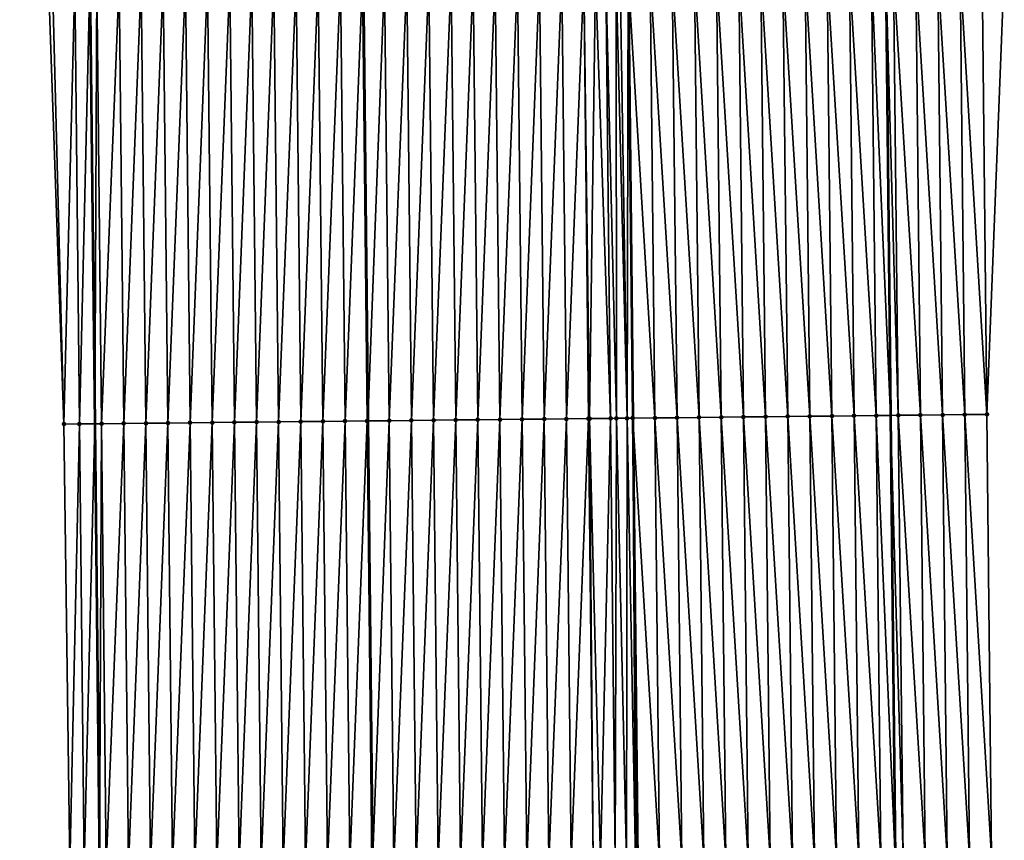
# Model space of a CAD drawing. Header units: feet. Extents: x 2007189 to 2022806, y 818621 to 837694.
# Tile 310 of 656: x 2011356 to 2011400, y 828628 to 828665. Entities that reach past the tile are written whole.
import ezdxf

# ---------------------------------------------------------------- set-up
doc = ezdxf.new("R2010")
doc.units = ezdxf.units.FT
doc.header["$MEASUREMENT"] = 0
for name, color, linetype, lineweight in [('EP_Travel Lane', 172, 'Continuous', 53), ('Road Shots', 141, 'Continuous', 100), ('Road X-Section', 40, 'Continuous', 13), ('STRIPING', 60, 'Continuous', 53)]:
    doc.layers.add(name, color=color, linetype=linetype, lineweight=lineweight)
doc.layers.add('I-77-MM17-21_SB-Surface-Border', color=7, linetype='Continuous')
doc.layers.add('I-77-MM17-21_SB-Surface-TIN', color=7, linetype='Continuous')

msp = doc.modelspace()

# ---------------------------------------------------------------- linework, layer by layer
at = {"layer": 'EP_Travel Lane'}
for points in [[(2011393.914893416, 828767.3816504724, 315.4839442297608), (2011394.126564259, 828747.3831386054, 315.3624302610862), (2011394.338235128, 828727.3846243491, 315.241375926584), (2011394.549908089, 828707.3859123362, 315.1546613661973), (2011394.761578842, 828687.3874090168, 315.0317053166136), (2011394.973251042, 828667.3887689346, 314.9325063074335), (2011395.18492275, 828647.3901753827, 314.8252060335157), (2011395.396594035, 828627.3916217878, 314.7109693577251), (2011395.58455164, 828607.3902502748, 314.5817992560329), (2011395.768281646, 828587.3914331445, 314.459898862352)], [(2011357.958739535, 828767.0027819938, 315.1930798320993), (2011358.170357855, 828747.0043111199, 315.064400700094), (2011358.381976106, 828727.005846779, 314.9345133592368), (2011358.593594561, 828707.0073631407, 314.8080536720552), (2011358.805216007, 828687.0085967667, 314.7306812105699), (2011359.016835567, 828667.0100087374, 314.6223357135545), (2011359.228457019, 828647.0112418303, 314.5451099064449), (2011359.440076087, 828627.0127003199, 314.4286762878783), (2011359.643103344, 828607.0194063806, 314.31470624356), (2011359.844690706, 828587.0207374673, 314.1977957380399)]]:
    msp.add_polyline3d(points, dxfattribs=at)
at = {"layer": 'I-77-MM17-21_SB-Surface-Border', "color": 3, "linetype": 'Continuous', "lineweight": -3}
for points in [[(2011398.268655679, 828767.4284774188, 315.3537378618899), (2011398.480310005, 828747.4299312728, 315.2381459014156), (2011399.69190534, 828727.4422504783, 315.0735015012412), (2011398.903618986, 828707.4328078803, 315.012427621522), (2011400.115215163, 828687.4450476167, 314.861600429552), (2011400.326870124, 828667.4464414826, 314.7564678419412), (2011399.538583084, 828647.4370634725, 314.6841787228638), (2011399.750237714, 828627.438488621, 314.5736068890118), (2011398.958411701, 828607.4260055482, 314.4802499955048), (2011400.165808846, 828587.4380073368, 314.3315114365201)], [(2011357.576866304, 828586.9976219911, 314.1428500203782), (2011357.281397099, 828606.9953811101, 314.2511620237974), (2011358.100770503, 828626.9987334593, 314.3925745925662), (2011357.841967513, 828646.9968249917, 314.5004213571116), (2011357.139997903, 828666.9904968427, 314.5612104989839), (2011357.086990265, 828686.9907498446, 314.6719368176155), (2011356.654640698, 828706.9872019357, 314.7455241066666), (2011355.840979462, 828726.9793895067, 314.8588295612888), (2011356.669635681, 828746.9886572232, 315.024594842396), (2011357.350865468, 828766.9964450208, 315.1763109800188)]]:
    msp.add_polyline3d(points, dxfattribs=at)
at = {"layer": 'I-77-MM17-21_SB-Surface-TIN', "color": 128, "linetype": 'Continuous', "lineweight": -3}
for points in [[(2011372.540100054, 828647.1508567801, 314.7656593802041), (2011373.328390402, 828667.1599220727, 314.8922991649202), (2011372.328445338, 828667.1494398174, 314.8748007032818)], [(2011372.540100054, 828647.1508567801, 314.7656593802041), (2011373.540044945, 828647.1613554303, 314.7803064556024), (2011373.328390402, 828667.1599220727, 314.8922991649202)], [(2011373.540044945, 828647.1613554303, 314.7803064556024), (2011374.328335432, 828667.1704076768, 314.9092153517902), (2011373.328390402, 828667.1599220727, 314.8922991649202)], [(2011373.540044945, 828647.1613554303, 314.7803064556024), (2011374.539989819, 828647.1718557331, 314.7946661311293), (2011374.328335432, 828667.1704076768, 314.9092153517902)], [(2011374.539989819, 828647.1718557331, 314.7946661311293), (2011375.328280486, 828667.1808909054, 314.9265445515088), (2011374.328335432, 828667.1704076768, 314.9092153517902)], [(2011374.539989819, 828647.1718557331, 314.7946661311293), (2011375.539934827, 828647.1823433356, 314.8112341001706), (2011375.328280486, 828667.1808909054, 314.9265445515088)], [(2011375.539934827, 828647.1823433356, 314.8112341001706), (2011376.328225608, 828667.1913678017, 314.9449747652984), (2011375.328280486, 828667.1808909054, 314.9265445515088)], [(2011375.539934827, 828647.1823433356, 314.8112341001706), (2011376.539879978, 828647.1928173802, 314.8301593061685), (2011376.328225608, 828667.1913678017, 314.9449747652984)], [(2011376.539879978, 828647.1928173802, 314.8301593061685), (2011377.328170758, 828667.2018419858, 314.9638765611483), (2011376.328225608, 828667.1913678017, 314.9449747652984)], [(2011376.539879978, 828647.1928173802, 314.8301593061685), (2011377.539825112, 828647.2032931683, 314.8487814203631), (2011377.328170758, 828667.2018419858, 314.9638765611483)], [(2011377.539825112, 828647.2032931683, 314.8487814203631), (2011378.328115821, 828667.2123243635, 314.9813537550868), (2011377.328170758, 828667.2018419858, 314.9638765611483)], [(2011377.539825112, 828647.2032931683, 314.8487814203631), (2011378.539770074, 828647.2137851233, 314.8645925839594), (2011378.328115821, 828667.2123243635, 314.9813537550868)], [(2011378.539770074, 828647.2137851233, 314.8645925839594), (2011379.328060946, 828667.2228008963, 314.9998471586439), (2011378.328115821, 828667.2123243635, 314.9813537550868)], [(2011378.539770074, 828647.2137851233, 314.8645925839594), (2011379.539715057, 828647.224275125, 314.8807433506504), (2011379.328060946, 828667.2228008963, 314.9998471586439)], [(2011379.539715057, 828647.224275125, 314.8807433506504), (2011380.328006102, 828667.2332744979, 315.0188502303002), (2011379.328060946, 828667.2228008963, 314.9998471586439)], [(2011379.539715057, 828647.224275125, 314.8807433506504), (2011380.539660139, 828647.2347556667, 314.8985389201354), (2011380.328006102, 828667.2332744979, 315.0188502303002)], [(2011380.539660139, 828647.2347556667, 314.8985389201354), (2011381.327951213, 828667.2437525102, 315.0370864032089), (2011380.328006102, 828667.2332744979, 315.0188502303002)], [(2011380.539660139, 828647.2347556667, 314.8985389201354), (2011381.539605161, 828647.2452420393, 314.9153206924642), (2011381.327951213, 828667.2437525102, 315.0370864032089)], [(2011381.592948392, 828647.245802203, 314.9160845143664), (2011381.85940493, 828667.2493271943, 315.0457703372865), (2011381.327951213, 828667.2437525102, 315.0370864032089)], [(2011381.539605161, 828647.2452420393, 314.9153206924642), (2011381.592948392, 828647.245802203, 314.9160845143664), (2011381.327951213, 828667.2437525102, 315.0370864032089)], [(2011381.592948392, 828647.245802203, 314.9160845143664), (2011382.539549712, 828647.2557728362, 314.924378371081), (2011381.85940493, 828667.2493271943, 315.0457703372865)], [(2011382.539549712, 828647.2557728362, 314.924378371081), (2011382.32789609, 828667.2542524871, 315.0515035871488), (2011381.85940493, 828667.2493271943, 315.0457703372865)], [(2011382.798690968, 828647.2585085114, 314.9255852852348), (2011382.786972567, 828667.2590934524, 315.0545747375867), (2011382.32789609, 828667.2542524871, 315.0515035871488)], [(2011382.539549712, 828647.2557728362, 314.924378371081), (2011382.798690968, 828647.2585085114, 314.9255852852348), (2011382.32789609, 828667.2542524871, 315.0515035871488)], [(2011383.282378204, 828647.2636239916, 314.9262138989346), (2011382.965819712, 828667.2609845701, 315.0548718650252), (2011382.786972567, 828667.2590934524, 315.0545747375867)], [(2011382.798690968, 828647.2585085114, 314.9255852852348), (2011383.282378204, 828647.2636239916, 314.9262138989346), (2011382.786972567, 828667.2590934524, 315.0545747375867)], [(2011383.282378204, 828647.2636239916, 314.9262138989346), (2011383.327832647, 828667.2648258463, 315.0531478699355), (2011382.965819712, 828667.2609845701, 315.0548718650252)], [(2011383.282378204, 828647.2636239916, 314.9262138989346), (2011383.539486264, 828647.2663467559, 314.9259243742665), (2011383.327832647, 828667.2648258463, 315.0531478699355)], [(2011384.539437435, 828647.2769646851, 314.9198462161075), (2011384.327783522, 828667.275471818, 315.0421946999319), (2011383.327832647, 828667.2648258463, 315.0531478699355)], [(2011384.539437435, 828647.2769646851, 314.9198462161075), (2011383.327832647, 828667.2648258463, 315.0531478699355), (2011383.539486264, 828647.2663467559, 314.9259243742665)], [(2011385.539380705, 828647.2876165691, 314.907850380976), (2011385.327726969, 828667.2861069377, 315.0331145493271), (2011384.327783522, 828667.275471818, 315.0421946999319)], [(2011384.539437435, 828647.2769646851, 314.9198462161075), (2011385.539380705, 828647.2876165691, 314.907850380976), (2011384.327783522, 828667.275471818, 315.0421946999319)], [(2011386.539323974, 828647.2982684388, 314.895857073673), (2011386.327670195, 828667.2967628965, 315.0204110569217), (2011385.327726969, 828667.2861069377, 315.0331145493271)], [(2011385.539380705, 828647.2876165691, 314.907850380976), (2011386.539323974, 828647.2982684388, 314.895857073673), (2011385.327726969, 828667.2861069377, 315.0331145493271)], [(2011387.539267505, 828647.3088956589, 314.8881495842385), (2011387.327613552, 828667.3074065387, 315.0098490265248), (2011386.327670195, 828667.2967628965, 315.0204110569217)], [(2011386.539323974, 828647.2982684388, 314.895857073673), (2011387.539267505, 828647.3088956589, 314.8881495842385), (2011386.327670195, 828667.2967628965, 315.0204110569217)], [(2011388.539211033, 828647.3195230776, 314.8804075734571), (2011388.327556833, 828667.318057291, 314.9980507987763), (2011387.327613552, 828667.3074065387, 315.0098490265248)], [(2011387.539267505, 828647.3088956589, 314.8881495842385), (2011388.539211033, 828647.3195230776, 314.8804075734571), (2011387.327613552, 828667.3074065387, 315.0098490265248)], [(2011389.539154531, 828647.3301534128, 314.8721584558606), (2011389.32750033, 828667.3286876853, 314.9897922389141), (2011388.327556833, 828667.318057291, 314.9980507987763)], [(2011388.539211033, 828647.3195230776, 314.8804075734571), (2011389.539154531, 828647.3301534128, 314.8721584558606), (2011388.327556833, 828667.318057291, 314.9980507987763)], [(2011390.539098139, 828647.3407732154, 314.8657406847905), (2011390.327444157, 828667.3392869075, 314.9869535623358), (2011389.32750033, 828667.3286876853, 314.9897922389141)], [(2011389.539154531, 828647.3301534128, 314.8721584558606), (2011390.539098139, 828647.3407732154, 314.8657406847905), (2011389.32750033, 828667.3286876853, 314.9897922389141)], [(2011391.539041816, 828647.3513866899, 314.8604231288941), (2011391.327387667, 828667.3499161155, 314.9789012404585), (2011390.327444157, 828667.3392869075, 314.9869535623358)], [(2011390.539098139, 828647.3407732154, 314.8657406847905), (2011391.539041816, 828647.3513866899, 314.8604231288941), (2011390.327444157, 828667.3392869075, 314.9869535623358)], [(2011392.538985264, 828647.3620216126, 314.8513764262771), (2011392.327331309, 828667.3605327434, 314.9730362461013), (2011391.327387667, 828667.3499161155, 314.9789012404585)], [(2011391.539041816, 828647.3513866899, 314.8604231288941), (2011392.538985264, 828647.3620216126, 314.8513764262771), (2011391.327387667, 828667.3499161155, 314.9789012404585)], [(2011393.538928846, 828647.3726439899, 314.8445109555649), (2011393.327274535, 828667.3711887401, 314.9603261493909), (2011392.327331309, 828667.3605327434, 314.9730362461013)], [(2011392.538985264, 828647.3620216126, 314.8513764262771), (2011393.538928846, 828647.3726439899, 314.8445109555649), (2011392.327331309, 828667.3605327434, 314.9730362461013)], [(2011394.538872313, 828647.383277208, 314.835760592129), (2011394.327217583, 828667.3818615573, 314.9446915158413), (2011393.327274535, 828667.3711887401, 314.9603261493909)], [(2011393.538928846, 828647.3726439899, 314.8445109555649), (2011394.538872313, 828647.383277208, 314.835760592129), (2011393.327274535, 828667.3711887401, 314.9603261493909)], [(2011394.327217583, 828667.3818615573, 314.9446915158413), (2011395.18492275, 828647.3901753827, 314.8252060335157), (2011394.973251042, 828667.3887689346, 314.9325063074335)], [(2011394.538872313, 828647.383277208, 314.835760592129), (2011395.18492275, 828647.3901753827, 314.8252060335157), (2011394.327217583, 828667.3818615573, 314.9446915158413)], [(2011395.538815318, 828647.3939540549, 314.819424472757), (2011395.327160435, 828667.3925529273, 314.925831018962), (2011394.973251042, 828667.3887689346, 314.9325063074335)], [(2011395.538815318, 828647.3939540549, 314.819424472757), (2011394.973251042, 828667.3887689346, 314.9325063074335), (2011395.18492275, 828647.3901753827, 314.8252060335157)], [(2011396.538757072, 828647.4047491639, 314.7825260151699), (2011396.327102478, 828667.4033206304, 314.8936984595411), (2011395.327160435, 828667.3925529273, 314.925831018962)], [(2011395.538815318, 828647.3939540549, 314.819424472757), (2011396.538757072, 828647.4047491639, 314.7825260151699), (2011395.327160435, 828667.3925529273, 314.925831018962)], [(2011397.538699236, 828647.4155055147, 314.7523665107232), (2011397.327044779, 828667.4140640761, 314.8657835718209), (2011396.327102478, 828667.4033206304, 314.8936984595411)], [(2011396.538757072, 828647.4047491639, 314.7825260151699), (2011397.538699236, 828647.4155055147, 314.7523665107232), (2011396.327102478, 828667.4033206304, 314.8936984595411)], [(2011398.538641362, 828647.4262654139, 314.7215900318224), (2011398.326986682, 828667.4248450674, 314.8313405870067), (2011397.327044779, 828667.4140640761, 314.8657835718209)], [(2011397.538699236, 828647.4155055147, 314.7523665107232), (2011398.538641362, 828647.4262654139, 314.7215900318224), (2011397.327044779, 828667.4140640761, 314.8657835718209)], [(2011399.538583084, 828647.4370634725, 314.6841787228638), (2011399.326928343, 828667.4356488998, 314.7929262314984), (2011398.326986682, 828667.4248450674, 314.8313405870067)], [(2011398.538641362, 828647.4262654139, 314.7215900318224), (2011399.538583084, 828647.4370634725, 314.6841787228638), (2011398.326986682, 828667.4248450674, 314.8313405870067)], [(2011399.538583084, 828647.4370634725, 314.6841787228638), (2011400.326870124, 828667.4464414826, 314.7564678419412), (2011399.326928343, 828667.4356488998, 314.7929262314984)], [(2011357.139997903, 828666.9904968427, 314.5612104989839), (2011357.841967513, 828646.9968249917, 314.5004213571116), (2011357.329266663, 828666.9924615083, 314.5678964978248)], [(2011357.329266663, 828666.9924615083, 314.5678964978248), (2011357.841967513, 828646.9968249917, 314.5004213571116), (2011358.329212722, 828667.0028497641, 314.6017386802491)], [(2011358.540869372, 828647.0040840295, 314.5243743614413), (2011358.329212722, 828667.0028497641, 314.6017386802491), (2011357.841967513, 828646.9968249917, 314.5004213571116)], [(2011358.540869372, 828647.0040840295, 314.5243743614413), (2011359.016835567, 828667.0100087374, 314.6223357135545), (2011358.329212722, 828667.0028497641, 314.6017386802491)], [(2011358.540869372, 828647.0040840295, 314.5243743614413), (2011359.228457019, 828647.0112418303, 314.5451099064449), (2011359.016835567, 828667.0100087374, 314.6223357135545)], [(2011359.329158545, 828667.0132603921, 314.6316910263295), (2011359.016835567, 828667.0100087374, 314.6223357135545), (2011359.228457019, 828647.0112418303, 314.5451099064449)], [(2011359.540815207, 828647.0144934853, 314.5545296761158), (2011359.329158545, 828667.0132603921, 314.6316910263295), (2011359.228457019, 828647.0112418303, 314.5451099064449)], [(2011359.540815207, 828647.0144934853, 314.5545296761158), (2011360.329104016, 828667.0237042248, 314.6558700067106), (2011359.329158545, 828667.0132603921, 314.6316910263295)], [(2011359.540815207, 828647.0144934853, 314.5545296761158), (2011360.540760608, 828647.0249439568, 314.5775536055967), (2011360.329104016, 828667.0237042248, 314.6558700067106)], [(2011360.540760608, 828647.0249439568, 314.5775536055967), (2011361.329049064, 828667.0341880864, 314.6730891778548), (2011360.329104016, 828667.0237042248, 314.6558700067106)], [(2011360.540760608, 828647.0249439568, 314.5775536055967), (2011361.54070539, 828647.0354530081, 314.5903922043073), (2011361.329049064, 828667.0341880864, 314.6730891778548)], [(2011361.54070539, 828647.0354530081, 314.5903922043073), (2011362.32899395, 828667.0446872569, 314.6876465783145), (2011361.329049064, 828667.0341880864, 314.6730891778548)], [(2011361.54070539, 828647.0354530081, 314.5903922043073), (2011362.540650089, 828647.045969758, 314.6018922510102), (2011362.32899395, 828667.0446872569, 314.6876465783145)], [(2011362.540650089, 828647.045969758, 314.6018922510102), (2011363.328938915, 828667.0551789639, 314.7035016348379), (2011362.32899395, 828667.0446872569, 314.6876465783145)], [(2011362.540650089, 828647.045969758, 314.6018922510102), (2011363.540594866, 828647.0564792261, 314.6146583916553), (2011363.328938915, 828667.0551789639, 314.7035016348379)], [(2011363.540594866, 828647.0564792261, 314.6146583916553), (2011364.328883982, 828667.0656609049, 314.7210547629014), (2011363.328938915, 828667.0551789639, 314.7035016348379)], [(2011363.540594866, 828647.0564792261, 314.6146583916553), (2011364.540539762, 828647.0669774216, 314.6293844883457), (2011364.328883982, 828667.0656609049, 314.7210547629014)], [(2011364.540539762, 828647.0669774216, 314.6293844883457), (2011365.328829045, 828667.0761433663, 314.7385173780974), (2011364.328883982, 828667.0656609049, 314.7210547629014)], [(2011364.540539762, 828647.0669774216, 314.6293844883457), (2011365.540484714, 828647.0774703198, 314.645031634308), (2011365.328829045, 828667.0761433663, 314.7385173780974)], [(2011365.540484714, 828647.0774703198, 314.645031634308), (2011366.328774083, 828667.0866281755, 314.7555717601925), (2011365.328829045, 828667.0761433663, 314.7385173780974)], [(2011365.540484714, 828647.0774703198, 314.645031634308), (2011366.540429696, 828647.0879603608, 314.6611755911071), (2011366.328774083, 828667.0866281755, 314.7555717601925)], [(2011366.540429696, 828647.0879603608, 314.6611755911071), (2011367.328719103, 828667.0971146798, 314.7723314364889), (2011366.328774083, 828667.0866281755, 314.7555717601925)], [(2011366.540429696, 828647.0879603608, 314.6611755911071), (2011367.540374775, 828647.0984413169, 314.6788991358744), (2011367.328719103, 828667.0971146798, 314.7723314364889)], [(2011367.540374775, 828647.0984413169, 314.6788991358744), (2011368.328664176, 828667.1075961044, 314.7899743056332), (2011367.328719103, 828667.0971146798, 314.7723314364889)], [(2011367.540374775, 828647.0984413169, 314.6788991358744), (2011368.540319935, 828647.1089145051, 314.6979732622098), (2011368.328664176, 828667.1075961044, 314.7899743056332)], [(2011368.540319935, 828647.1089145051, 314.6979732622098), (2011369.328609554, 828667.1180487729, 314.8126170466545), (2011368.328664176, 828667.1075961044, 314.7899743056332)], [(2011368.540319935, 828647.1089145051, 314.6979732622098), (2011369.540265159, 828647.119381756, 314.7180797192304), (2011369.328609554, 828667.1180487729, 314.8126170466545)], [(2011369.540265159, 828647.119381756, 314.7180797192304), (2011370.328555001, 828667.1284949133, 314.836394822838), (2011369.328609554, 828667.1180487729, 314.8126170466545)], [(2011369.540265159, 828647.119381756, 314.7180797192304), (2011370.540210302, 828647.1298566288, 314.7368609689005), (2011370.328555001, 828667.1284949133, 314.836394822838)], [(2011370.540210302, 828647.1298566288, 314.7368609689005), (2011371.328500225, 828667.1389621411, 314.8565061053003), (2011370.328555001, 828667.1284949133, 314.836394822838)], [(2011370.540210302, 828647.1298566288, 314.7368609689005), (2011371.540155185, 828647.1403560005, 314.7513825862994), (2011371.328500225, 828667.1389621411, 314.8565061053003)], [(2011371.540155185, 828647.1403560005, 314.7513825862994), (2011371.355551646, 828667.1392455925, 314.85700102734), (2011371.328500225, 828667.1389621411, 314.8565061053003)], [(2011372.328445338, 828667.1494398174, 314.8748007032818), (2011371.355551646, 828667.1392455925, 314.85700102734), (2011371.567189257, 828647.1406398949, 314.7517685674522)], [(2011371.540155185, 828647.1403560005, 314.7513825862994), (2011371.567189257, 828647.1406398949, 314.7517685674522), (2011371.355551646, 828667.1392455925, 314.85700102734)], [(2011372.540100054, 828647.1508567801, 314.7656593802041), (2011372.328445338, 828667.1494398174, 314.8748007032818), (2011371.567189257, 828647.1406398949, 314.7517685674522)], [(2011370.751864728, 828627.1313009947, 314.6229478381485), (2011371.540155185, 828647.1403560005, 314.7513825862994), (2011370.540210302, 828647.1298566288, 314.7368609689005)], [(2011370.751864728, 828627.1313009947, 314.6229478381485), (2011371.751809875, 828627.1417755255, 314.6417885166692), (2011371.540155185, 828647.1403560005, 314.7513825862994)], [(2011371.751809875, 828627.1417755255, 314.6417885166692), (2011371.567189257, 828647.1406398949, 314.7517685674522), (2011371.540155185, 828647.1403560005, 314.7513825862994)], [(2011372.540100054, 828647.1508567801, 314.7656593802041), (2011371.567189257, 828647.1406398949, 314.7517685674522), (2011371.778826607, 828627.1420589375, 314.6422264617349)], [(2011371.751809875, 828627.1417755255, 314.6417885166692), (2011371.778826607, 828627.1420589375, 314.6422264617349), (2011371.567189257, 828647.1406398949, 314.7517685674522)], [(2011372.751754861, 828627.1522651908, 314.6579977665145), (2011372.540100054, 828647.1508567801, 314.7656593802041), (2011371.778826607, 828627.1420589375, 314.6422264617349)], [(2011372.751754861, 828627.1522651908, 314.6579977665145), (2011373.540044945, 828647.1613554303, 314.7803064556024), (2011372.540100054, 828647.1508567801, 314.7656593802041)], [(2011372.751754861, 828627.1522651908, 314.6579977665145), (2011373.751699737, 828627.1627652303, 314.6724032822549), (2011373.540044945, 828647.1613554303, 314.7803064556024)], [(2011373.751699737, 828627.1627652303, 314.6724032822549), (2011374.539989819, 828647.1718557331, 314.7946661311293), (2011373.540044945, 828647.1613554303, 314.7803064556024)], [(2011373.751699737, 828627.1627652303, 314.6724032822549), (2011374.7516446, 828627.1732665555, 314.6865852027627), (2011374.539989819, 828647.1718557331, 314.7946661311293)], [(2011374.7516446, 828627.1732665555, 314.6865852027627), (2011375.539934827, 828647.1823433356, 314.8112341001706), (2011374.539989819, 828647.1718557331, 314.7946661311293)], [(2011374.7516446, 828627.1732665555, 314.6865852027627), (2011375.751589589, 828627.1837559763, 314.7028369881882), (2011375.539934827, 828647.1823433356, 314.8112341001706)], [(2011375.751589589, 828627.1837559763, 314.7028369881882), (2011376.539879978, 828647.1928173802, 314.8301593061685), (2011375.539934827, 828647.1823433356, 314.8112341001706)], [(2011375.751589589, 828627.1837559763, 314.7028369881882), (2011376.751534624, 828627.1942410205, 314.7198497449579), (2011376.539879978, 828647.1928173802, 314.8301593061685)], [(2011376.751534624, 828627.1942410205, 314.7198497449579), (2011377.539825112, 828647.2032931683, 314.8487814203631), (2011376.539879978, 828647.1928173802, 314.8301593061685)], [(2011376.751534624, 828627.1942410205, 314.7198497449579), (2011377.751479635, 828627.2047283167, 314.7364709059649), (2011377.539825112, 828647.2032931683, 314.8487814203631)], [(2011377.751479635, 828627.2047283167, 314.7364709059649), (2011378.539770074, 828647.2137851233, 314.8645925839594), (2011377.539825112, 828647.2032931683, 314.8487814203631)], [(2011377.751479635, 828627.2047283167, 314.7364709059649), (2011378.75142468, 828627.2152125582, 314.753623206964), (2011378.539770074, 828647.2137851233, 314.8645925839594)], [(2011378.75142468, 828627.2152125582, 314.753623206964), (2011379.539715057, 828647.224275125, 314.8807433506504), (2011378.539770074, 828647.2137851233, 314.8645925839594)], [(2011378.75142468, 828627.2152125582, 314.753623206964), (2011379.751369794, 828627.2256900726, 314.7719451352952), (2011379.539715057, 828647.224275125, 314.8807433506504)], [(2011379.751369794, 828627.2256900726, 314.7719451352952), (2011380.539660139, 828647.2347556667, 314.8985389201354), (2011379.539715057, 828647.224275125, 314.8807433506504)], [(2011379.751369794, 828627.2256900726, 314.7719451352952), (2011380.751314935, 828627.2361651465, 314.7906914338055), (2011380.539660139, 828647.2347556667, 314.8985389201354)], [(2011380.751314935, 828627.2361651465, 314.7906914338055), (2011381.539605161, 828647.2452420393, 314.9153206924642), (2011380.539660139, 828647.2347556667, 314.8985389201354)], [(2011380.751314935, 828627.2361651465, 314.7906914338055), (2011381.751259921, 828627.2466548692, 314.8068907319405), (2011381.539605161, 828647.2452420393, 314.9153206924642)], [(2011381.751259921, 828627.2466548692, 314.8068907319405), (2011381.592948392, 828647.245802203, 314.9160845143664), (2011381.539605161, 828647.2452420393, 314.9153206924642)], [(2011382.081643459, 828627.2501258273, 314.8113501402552), (2011382.539549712, 828647.2557728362, 314.924378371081), (2011381.592948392, 828647.245802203, 314.9160845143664)], [(2011381.751259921, 828627.2466548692, 314.8068907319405), (2011382.081643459, 828627.2501258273, 314.8113501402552), (2011381.592948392, 828647.245802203, 314.9160845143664)], [(2011382.081643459, 828627.2501258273, 314.8113501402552), (2011382.751204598, 828627.2571737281, 314.8180240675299), (2011382.539549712, 828647.2557728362, 314.924378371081)], [(2011382.751204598, 828627.2571737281, 314.8180240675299), (2011382.798690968, 828647.2585085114, 314.9255852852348), (2011382.539549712, 828647.2557728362, 314.924378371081)], [(2011382.751204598, 828627.2571737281, 314.8180240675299), (2011383.249769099, 828627.2624336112, 314.8209215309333), (2011382.798690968, 828647.2585085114, 314.9255852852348)], [(2011383.249769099, 828627.2624336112, 314.8209215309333), (2011383.282378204, 828647.2636239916, 314.9262138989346), (2011382.798690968, 828647.2585085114, 314.9255852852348)], [(2011383.249769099, 828627.2624336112, 314.8209215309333), (2011383.668317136, 828627.2668586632, 314.821728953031), (2011383.282378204, 828647.2636239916, 314.9262138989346)], [(2011383.668317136, 828627.2668586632, 314.821728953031), (2011383.539486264, 828647.2663467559, 314.9259243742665), (2011383.282378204, 828647.2636239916, 314.9262138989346)], [(2011384.751092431, 828627.2783552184, 314.8152929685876), (2011384.539437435, 828647.2769646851, 314.9198462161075), (2011383.539486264, 828647.2663467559, 314.9259243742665)], [(2011384.751092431, 828627.2783552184, 314.8152929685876), (2011383.539486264, 828647.2663467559, 314.9259243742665), (2011383.751141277, 828627.2677356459, 314.8216568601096)], [(2011383.668317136, 828627.2668586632, 314.821728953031), (2011383.751141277, 828627.2677356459, 314.8216568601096), (2011383.539486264, 828647.2663467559, 314.9259243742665)], [(2011385.751035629, 828627.2890138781, 314.8021190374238), (2011385.539380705, 828647.2876165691, 314.907850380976), (2011384.539437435, 828647.2769646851, 314.9198462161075)], [(2011384.751092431, 828627.2783552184, 314.8152929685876), (2011385.751035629, 828627.2890138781, 314.8021190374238), (2011384.539437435, 828647.2769646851, 314.9198462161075)], [(2011386.750978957, 828627.2996601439, 314.7911000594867), (2011386.539323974, 828647.2982684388, 314.895857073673), (2011385.539380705, 828647.2876165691, 314.907850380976)], [(2011385.751035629, 828627.2890138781, 314.8021190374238), (2011386.750978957, 828627.2996601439, 314.7911000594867), (2011385.539380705, 828647.2876165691, 314.907850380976)], [(2011387.750922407, 828627.3102950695, 314.7820528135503), (2011387.539267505, 828647.3088956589, 314.8881495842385), (2011386.539323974, 828647.2982684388, 314.895857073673)], [(2011386.750978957, 828627.2996601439, 314.7911000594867), (2011387.750922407, 828627.3102950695, 314.7820528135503), (2011386.539323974, 828647.2982684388, 314.895857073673)], [(2011388.750865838, 828627.3209316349, 314.7727204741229), (2011388.539211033, 828647.3195230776, 314.8804075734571), (2011387.539267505, 828647.3088956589, 314.8881495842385)], [(2011387.750922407, 828627.3102950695, 314.7820528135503), (2011388.750865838, 828627.3209316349, 314.7727204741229), (2011387.539267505, 828647.3088956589, 314.8881495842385)], [(2011389.750809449, 828627.3315512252, 314.7663396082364), (2011389.539154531, 828647.3301534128, 314.8721584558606), (2011388.539211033, 828647.3195230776, 314.8804075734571)], [(2011388.750865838, 828627.3209316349, 314.7727204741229), (2011389.750809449, 828627.3315512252, 314.7663396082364), (2011388.539211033, 828647.3195230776, 314.8804075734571)], [(2011390.750753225, 828627.3421552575, 314.7626637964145), (2011390.539098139, 828647.3407732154, 314.8657406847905), (2011389.539154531, 828647.3301534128, 314.8721584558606)], [(2011389.750809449, 828627.3315512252, 314.7663396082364), (2011390.750753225, 828627.3421552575, 314.7626637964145), (2011389.539154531, 828647.3301534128, 314.8721584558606)], [(2011391.750696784, 828627.3527797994, 314.7554219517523), (2011391.539041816, 828647.3513866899, 314.8604231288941), (2011390.539098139, 828647.3407732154, 314.8657406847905)], [(2011390.750753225, 828627.3421552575, 314.7626637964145), (2011391.750696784, 828627.3527797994, 314.7554219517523), (2011390.539098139, 828647.3407732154, 314.8657406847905)], [(2011392.750640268, 828627.3634114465, 314.746944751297), (2011392.538985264, 828647.3620216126, 314.8513764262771), (2011391.539041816, 828647.3513866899, 314.8604231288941)], [(2011391.750696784, 828627.3527797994, 314.7554219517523), (2011392.750640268, 828627.3634114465, 314.746944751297), (2011391.539041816, 828647.3513866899, 314.8604231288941)], [(2011393.750583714, 828627.3740466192, 314.737854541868), (2011393.538928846, 828647.3726439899, 314.8445109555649), (2011392.538985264, 828647.3620216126, 314.8513764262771)], [(2011392.750640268, 828627.3634114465, 314.746944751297), (2011393.750583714, 828627.3740466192, 314.737854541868), (2011392.538985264, 828647.3620216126, 314.8513764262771)], [(2011394.750527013, 828627.3846957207, 314.72634251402), (2011394.538872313, 828647.383277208, 314.835760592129), (2011393.538928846, 828647.3726439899, 314.8445109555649)], [(2011393.750583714, 828627.3740466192, 314.737854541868), (2011394.750527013, 828627.3846957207, 314.72634251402), (2011393.538928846, 828647.3726439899, 314.8445109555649)], [(2011394.538872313, 828647.383277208, 314.835760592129), (2011395.396594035, 828627.3916217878, 314.7109693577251), (2011395.18492275, 828647.3901753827, 314.8252060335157)], [(2011394.750527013, 828627.3846957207, 314.72634251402), (2011395.396594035, 828627.3916217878, 314.7109693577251), (2011394.538872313, 828647.383277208, 314.835760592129)], [(2011395.750469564, 828627.3954154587, 314.702548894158), (2011395.538815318, 828647.3939540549, 314.819424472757), (2011395.18492275, 828647.3901753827, 314.8252060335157)], [(2011395.750469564, 828627.3954154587, 314.702548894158), (2011395.18492275, 828647.3901753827, 314.8252060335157), (2011395.396594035, 828627.3916217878, 314.7109693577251)], [(2011396.750411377, 828627.4062049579, 314.6666258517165), (2011396.538757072, 828647.4047491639, 314.7825260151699), (2011395.538815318, 828647.3939540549, 314.819424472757)], [(2011395.750469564, 828627.3954154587, 314.702548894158), (2011396.750411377, 828627.4062049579, 314.6666258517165), (2011395.538815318, 828647.3939540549, 314.819424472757)], [(2011397.750353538, 828627.4169616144, 314.6364131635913), (2011397.538699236, 828647.4155055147, 314.7523665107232), (2011396.538757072, 828647.4047491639, 314.7825260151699)], [(2011396.750411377, 828627.4062049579, 314.6666258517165), (2011397.750353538, 828627.4169616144, 314.6364131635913), (2011396.538757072, 828647.4047491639, 314.7825260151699)], [(2011398.750295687, 828627.4277193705, 314.6060093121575), (2011398.538641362, 828647.4262654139, 314.7215900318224), (2011397.538699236, 828647.4155055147, 314.7523665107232)], [(2011397.750353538, 828627.4169616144, 314.6364131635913), (2011398.750295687, 828627.4277193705, 314.6060093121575), (2011397.538699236, 828647.4155055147, 314.7523665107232)], [(2011399.750237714, 828627.438488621, 314.5736068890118), (2011399.538583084, 828647.4370634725, 314.6841787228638), (2011398.538641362, 828647.4262654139, 314.7215900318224)], [(2011398.750295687, 828627.4277193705, 314.6060093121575), (2011399.750237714, 828627.438488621, 314.5736068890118), (2011398.538641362, 828647.4262654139, 314.7215900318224)], [(2011358.100770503, 828626.9987334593, 314.3925745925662), (2011358.540869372, 828647.0040840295, 314.5243743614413), (2011357.841967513, 828646.9968249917, 314.5004213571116)], [(2011358.752523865, 828627.0055220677, 314.4115613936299), (2011358.540869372, 828647.0040840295, 314.5243743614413), (2011358.100770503, 828626.9987334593, 314.3925745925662)], [(2011358.752523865, 828627.0055220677, 314.4115613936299), (2011359.228457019, 828647.0112418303, 314.5451099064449), (2011358.540869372, 828647.0040840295, 314.5243743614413)], [(2011358.752523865, 828627.0055220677, 314.4115613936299), (2011359.440076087, 828627.0127003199, 314.4286762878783), (2011359.228457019, 828647.0112418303, 314.5451099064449)], [(2011359.540815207, 828647.0144934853, 314.5545296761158), (2011359.228457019, 828647.0112418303, 314.5451099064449), (2011359.440076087, 828627.0127003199, 314.4286762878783)], [(2011359.75246938, 828627.0159617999, 314.4364525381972), (2011359.540815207, 828647.0144934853, 314.5545296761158), (2011359.440076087, 828627.0127003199, 314.4286762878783)], [(2011359.75246938, 828627.0159617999, 314.4364525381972), (2011360.540760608, 828647.0249439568, 314.5775536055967), (2011359.540815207, 828647.0144934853, 314.5545296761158)], [(2011359.75246938, 828627.0159617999, 314.4364525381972), (2011360.752414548, 828627.0264343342, 314.4556403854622), (2011360.540760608, 828647.0249439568, 314.5775536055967)], [(2011360.752414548, 828627.0264343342, 314.4556403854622), (2011361.54070539, 828647.0354530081, 314.5903922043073), (2011360.540760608, 828647.0249439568, 314.5775536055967)], [(2011360.752414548, 828627.0264343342, 314.4556403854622), (2011361.752359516, 828627.0369257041, 314.4715532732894), (2011361.54070539, 828647.0354530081, 314.5903922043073)], [(2011361.752359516, 828627.0369257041, 314.4715532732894), (2011362.540650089, 828647.045969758, 314.6018922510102), (2011361.54070539, 828647.0354530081, 314.5903922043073)], [(2011361.752359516, 828627.0369257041, 314.4715532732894), (2011362.752304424, 828627.047422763, 314.4864770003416), (2011362.540650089, 828647.045969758, 314.6018922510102)], [(2011362.752304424, 828627.047422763, 314.4864770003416), (2011363.540594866, 828647.0564792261, 314.6146583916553), (2011362.540650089, 828647.045969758, 314.6018922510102)], [(2011362.752304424, 828627.047422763, 314.4864770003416), (2011363.752249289, 828627.0579238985, 314.5006919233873), (2011363.540594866, 828647.0564792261, 314.6146583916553)], [(2011363.752249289, 828627.0579238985, 314.5006919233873), (2011364.540539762, 828647.0669774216, 314.6293844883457), (2011363.540594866, 828647.0564792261, 314.6146583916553)], [(2011363.752249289, 828627.0579238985, 314.5006919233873), (2011364.752194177, 828627.0684228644, 314.5152841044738), (2011364.540539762, 828647.0669774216, 314.6293844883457)], [(2011364.752194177, 828627.0684228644, 314.5152841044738), (2011365.540484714, 828647.0774703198, 314.645031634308), (2011364.540539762, 828647.0669774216, 314.6293844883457)], [(2011364.752194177, 828627.0684228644, 314.5152841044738), (2011365.752139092, 828627.0789191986, 314.5303338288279), (2011365.540484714, 828647.0774703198, 314.645031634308)], [(2011365.752139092, 828627.0789191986, 314.5303338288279), (2011366.540429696, 828647.0879603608, 314.6611755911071), (2011365.540484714, 828647.0774703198, 314.645031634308)], [(2011365.752139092, 828627.0789191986, 314.5303338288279), (2011366.752084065, 828627.0894101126, 314.5463259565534), (2011366.540429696, 828647.0879603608, 314.6611755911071)], [(2011366.752084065, 828627.0894101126, 314.5463259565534), (2011367.540374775, 828647.0984413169, 314.6788991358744), (2011366.540429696, 828647.0879603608, 314.6611755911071)], [(2011366.752084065, 828627.0894101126, 314.5463259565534), (2011367.75202912, 828627.0998933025, 314.5636611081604), (2011367.540374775, 828647.0984413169, 314.6788991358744)], [(2011367.75202912, 828627.0998933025, 314.5636611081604), (2011368.540319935, 828647.1089145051, 314.6979732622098), (2011367.540374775, 828647.0984413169, 314.6788991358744)], [(2011367.75202912, 828627.0998933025, 314.5636611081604), (2011368.751974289, 828627.1103657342, 314.5828667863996), (2011368.540319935, 828647.1089145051, 314.6979732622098)], [(2011368.751974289, 828627.1103657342, 314.5828667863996), (2011369.540265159, 828647.119381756, 314.7180797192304), (2011368.540319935, 828647.1089145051, 314.6979732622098)], [(2011368.751974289, 828627.1103657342, 314.5828667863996), (2011369.751919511, 828627.1208331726, 314.6029406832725), (2011369.540265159, 828647.119381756, 314.7180797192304)], [(2011369.751919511, 828627.1208331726, 314.6029406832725), (2011370.540210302, 828647.1298566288, 314.7368609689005), (2011369.540265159, 828647.119381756, 314.7180797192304)], [(2011369.751919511, 828627.1208331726, 314.6029406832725), (2011370.751864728, 828627.1313009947, 314.6229478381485), (2011370.540210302, 828647.1298566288, 314.7368609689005)]]:
    msp.add_3dface(points, dxfattribs=at)
at = {"layer": 'Road Shots', "lineweight": 100}
for p in [(2011371.540155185, 828647.1403560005, 314.7513825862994), (2011372.540100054, 828647.1508567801, 314.7656593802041), (2011373.540044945, 828647.1613554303, 314.7803064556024), (2011374.539989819, 828647.1718557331, 314.7946661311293), (2011375.539934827, 828647.1823433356, 314.8112341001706), (2011376.539879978, 828647.1928173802, 314.8301593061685), (2011377.539825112, 828647.2032931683, 314.8487814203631), (2011378.539770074, 828647.2137851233, 314.8645925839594), (2011379.539715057, 828647.224275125, 314.8807433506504), (2011380.539660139, 828647.2347556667, 314.8985389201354), (2011381.539605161, 828647.2452420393, 314.9153206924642), (2011381.592948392, 828647.245802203, 314.9160845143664), (2011382.539549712, 828647.2557728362, 314.924378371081), (2011382.798690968, 828647.2585085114, 314.9255852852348), (2011383.282378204, 828647.2636239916, 314.9262138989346), (2011383.539493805, 828647.2663468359, 314.9259243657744), (2011384.539437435, 828647.2769646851, 314.9198462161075), (2011385.539380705, 828647.2876165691, 314.907850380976), (2011386.539323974, 828647.2982684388, 314.895857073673), (2011387.539267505, 828647.3088956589, 314.8881495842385), (2011388.539211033, 828647.3195230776, 314.8804075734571), (2011389.539154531, 828647.3301534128, 314.8721584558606), (2011390.539098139, 828647.3407732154, 314.8657406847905), (2011391.539041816, 828647.3513866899, 314.8604231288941), (2011392.538985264, 828647.3620216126, 314.8513764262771), (2011393.538928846, 828647.3726439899, 314.8445109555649), (2011394.538872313, 828647.383277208, 314.835760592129), (2011395.538815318, 828647.3939540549, 314.819424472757), (2011396.538757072, 828647.4047491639, 314.7825260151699), (2011397.538699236, 828647.4155055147, 314.7523665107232), (2011398.538641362, 828647.4262654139, 314.7215900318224), (2011399.538583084, 828647.4370634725, 314.6841787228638), (2011357.841967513, 828646.9968249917, 314.5004213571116), (2011358.540869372, 828647.0040840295, 314.5243743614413), (2011359.540815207, 828647.0144934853, 314.5545296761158), (2011360.540760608, 828647.0249439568, 314.5775536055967), (2011361.54070539, 828647.0354530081, 314.5903922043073), (2011362.540650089, 828647.045969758, 314.6018922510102), (2011363.540594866, 828647.0564792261, 314.6146583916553), (2011364.540539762, 828647.0669774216, 314.6293844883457), (2011365.540484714, 828647.0774703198, 314.645031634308), (2011366.540429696, 828647.0879603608, 314.6611755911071), (2011367.540374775, 828647.0984413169, 314.6788991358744), (2011368.540319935, 828647.1089145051, 314.6979732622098), (2011369.540265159, 828647.119381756, 314.7180797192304), (2011370.540210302, 828647.1298566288, 314.7368609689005)]:
    msp.add_point(p, dxfattribs=at)
at = {"layer": 'Road X-Section', "extrusion": (-0.01058271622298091, 0.9999274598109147, 0.005751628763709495), "elevation": 807303.0662404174, "flags": 128}
msp.add_lwpolyline([(-2020056.385210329, -4328.694957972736), (-2020055.385210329, -4328.657546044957), (-2020054.385210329, -4328.626769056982), (-2020053.385210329, -4328.596609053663), (-2020052.385210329, -4328.55970998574), (-2020051.385210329, -4328.543373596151), (-2020050.385210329, -4328.534623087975), (-2020049.385210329, -4328.527757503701), (-2020048.385210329, -4328.518710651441), (-2020047.385210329, -4328.513393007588), (-2020046.385210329, -4328.506975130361), (-2020045.385210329, -4328.498725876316), (-2020044.385210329, -4328.490983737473), (-2020043.385210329, -4328.483276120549), (-2020042.385210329, -4328.471282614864), (-2020041.385210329, -4328.45928658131), (-2020040.385210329, -4328.453208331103), (-2020040.12808031, -4328.452918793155), (-2020039.644366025, -4328.453547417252), (-2020039.385210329, -4328.454754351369), (-2020038.438556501, -4328.463048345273), (-2020038.385210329, -4328.463812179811), (-2020037.385210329, -4328.480594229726), (-2020036.385210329, -4328.498390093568), (-2020035.385210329, -4328.51454112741), (-2020034.385210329, -4328.530352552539), (-2020033.385210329, -4328.548974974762), (-2020032.385210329, -4328.567900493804), (-2020031.385210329, -4328.584468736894), (-2020030.385210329, -4328.598828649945), (-2020029.385210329, -4328.613475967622), (-2020028.385210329, -4328.627752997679), (-2020027.385210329, -4328.64227485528), (-2020026.385210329, -4328.661056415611), (-2020025.385210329, -4328.681163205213), (-2020024.385210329, -4328.700237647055), (-2020023.385210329, -4328.717961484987), (-2020022.385210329, -4328.734105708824), (-2020021.385210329, -4328.749753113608), (-2020020.385210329, -4328.76447945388), (-2020019.385210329, -4328.777245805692), (-2020018.385210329, -4328.788746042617), (-2020017.385210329, -4328.801584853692), (-2020016.385210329, -4328.824609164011), (-2020015.385210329, -4328.854764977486), (-2020014.686270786, -4328.878718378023)], dxfattribs=at)
at = {"layer": 'STRIPING'}
for points in [[(2011382.269561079, 828767.2575506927, 315.6319851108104), (2011382.481215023, 828747.2590406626, 315.5101395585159), (2011382.692867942, 828727.2606274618, 315.3714646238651), (2011382.904523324, 828707.2619815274, 315.2732488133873), (2011383.116176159, 828687.2635762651, 315.1331936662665), (2011383.327832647, 828667.2648258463, 315.0531478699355), (2011383.539486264, 828647.2663467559, 314.9259243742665), (2011383.751141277, 828627.2677356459, 314.8216568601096), (2011383.959227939, 828607.2687935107, 314.6975475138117), (2011384.166680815, 828587.2702361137, 314.5738235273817)], [(2011370.297365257, 828767.1321161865, 315.410656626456), (2011370.509002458, 828747.1335493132, 315.2986819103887), (2011370.720638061, 828727.1351334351, 315.1604211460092), (2011370.93227597, 828707.136499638, 315.0600825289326), (2011371.143912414, 828687.138004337, 314.9356312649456), (2011371.355551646, 828667.1392455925, 314.85700102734), (2011371.567189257, 828647.1406398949, 314.7517685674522), (2011371.778826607, 828627.1420589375, 314.6422264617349), (2011371.982407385, 828607.1458639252, 314.5217049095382), (2011372.184601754, 828587.1472443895, 314.3990067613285)]]:
    msp.add_polyline3d(points, dxfattribs=at)

doc.saveas('drawing.dxf')
